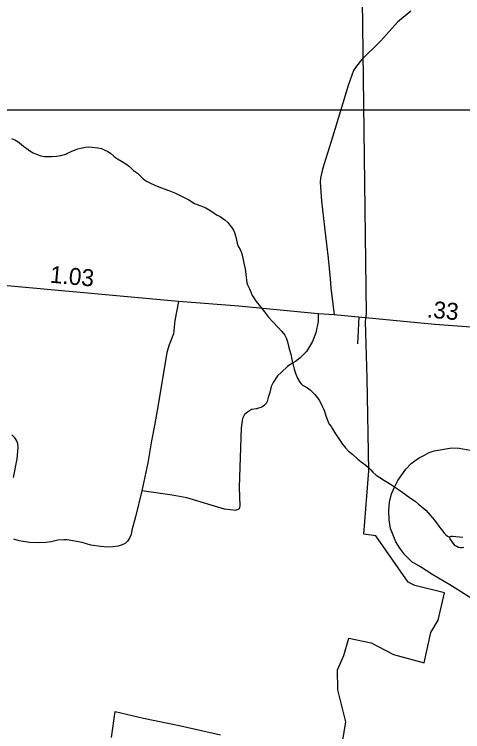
# Model space of a CAD drawing. Extents: x 2220236 to 2384410, y 720751 to 894131.
# Drawn here: x 2357439 to 2360748, y 831965 to 837260 of the extents above; entities that cross this region are included whole.
import ezdxf

# ---------------------------------------------------------------- set-up
doc = ezdxf.new("R2010")
doc.units = 0
doc.layers.add('Default', color=7, linetype='Continuous')

msp = doc.modelspace()

# ---------------------------------------------------------------- linework, layer by layer
at = {"layer": 'Default'}
msp.add_line((2359981.8, 835024), (2359972.1, 834826.9), dxfattribs=at)
for points in [[(2359845, 831797.3), (2359885.5, 832037.8), (2359825.5, 832272.7), (2359823.8, 832421.2), (2359869.8, 832527.1), (2359908.5, 832655.8), (2360072.2, 832621), (2360238, 832534.9), (2360463.8, 832473.3), (2360513.8, 832697.2), (2360565.8, 832786.9), (2360614.5, 832989.8), (2360395, 833043.3), (2360346, 833067.5), (2360108, 833411.1), (2360017.5, 833422.4), (2360054.2, 833890.9), (2360042.8, 834573.3), (2360030.5, 834991.8), (2360038.8, 835049.9), (2360008.2, 837369)], [(2359845, 831797.3), (2359885.5, 832037.8), (2359825.5, 832272.7), (2359823.8, 832421.2), (2359869.8, 832527.1), (2359908.5, 832655.8), (2360072.2, 832621), (2360238, 832534.9), (2360463.8, 832473.3), (2360513.8, 832697.2), (2360565.8, 832786.9), (2360614.5, 832989.8), (2360395, 833043.3), (2360346, 833067.5), (2360108, 833411.1), (2360017.5, 833422.4), (2360054.2, 833890.9), (2360042.8, 834573.3), (2360030.5, 834991.8), (2360038.8, 835049.9), (2360008.2, 837369)], [(2360366, 837284.6), (2360266.3, 837201.9), (2360143.5, 837064.4), (2360000.1, 836923.3), (2359963.6, 836877), (2359941.7, 836845.4), (2359905.2, 836743.2), (2359787.3, 836352.7), (2359714.3, 836116.6), (2359697.3, 836050.9), (2359694.9, 836021.7), (2359707, 835880.6), (2359736.2, 835625.1), (2359755.7, 835459.6), (2359770.4, 835306.8), (2359775.3, 835240.8), (2359799.4, 835041.1)], [(2364999.1, 836744.8), (2364858.1, 836705.3), (2364665.2, 836617), (2363941.9, 836212.7), (2362886.5, 835596.2), (2362347.4, 835295.3), (2362029.8, 835139.9), (2361597.6, 834994.4), (2361396.7, 834947.3), (2361273.2, 834936), (2361040.9, 834932.8), (2360542.2, 834969.2), (2359799.4, 835041.1), (2359680.3, 835048.4), (2359095.4, 835105.6), (2358650.7, 835139.4), (2356308.8, 835355.1), (2356191, 835353.7), (2355753.2, 835178.6), (2355464.7, 835076.4), (2355163.2, 834954.7), (2355002.7, 834896.3), (2354765.2, 834839.5), (2354690.6, 834836.3)], [(2352250.4, 836555.8), (2366536.4, 836555.8), (2366536.4, 826026.4), (2352250.4, 826026.4), (2352250.4, 836555.8)], [(2357418.5, 836342.9), (2357442.5, 836333.3), (2357466.7, 836319.6), (2357488.8, 836301.4), (2357509.2, 836284.2), (2357531.2, 836268.7), (2357553.5, 836252.5), (2357577.7, 836238.8), (2357601.8, 836227.3), (2357633.1, 836215.4), (2357660.2, 836211.6), (2357680.9, 836210.8), (2357712.1, 836210.4), (2357750.1, 836213), (2357783, 836218.3), (2357817.7, 836227.9), (2357830.6, 836234.3)], [(2357830.6, 836234.3), (2357843.8, 836239.8), (2357863.5, 836248.8), (2357895.4, 836263.2), (2357908.4, 836267), (2357929.1, 836272.8), (2357963.7, 836279.2), (2357989.2, 836281.8), (2358013.2, 836280.2), (2358055.4, 836274.7), (2358081.3, 836269.2), (2358101.6, 836260.8), (2358127.8, 836247.1), (2358149.6, 836234.2), (2358172.1, 836213.8), (2358185.1, 836202.9), (2358200.2, 836192.7), (2358228.5, 836175.1), (2358262.8, 836155.2), (2358288.9, 836135.6), (2358319.2, 836108.3), (2358347.7, 836086.4), (2358367.8, 836068.2), (2358390, 836046.2), (2358400.2, 836038.4), (2358414.4, 836029.1), (2358444.6, 836013.3), (2358476.6, 835999.8), (2358516.7, 835982.4), (2358579.1, 835958.7), (2358627.5, 835939.4), (2358677.6, 835916.1), (2358706.8, 835901.6), (2358725.9, 835890.9), (2358768.4, 835864.7), (2358781.8, 835858), (2358814.4, 835845.3), (2358852.8, 835830.4), (2358876.7, 835816.6), (2358902.9, 835800.6), (2358931.3, 835781.1), (2358957.5, 835767.4), (2358976, 835755), (2358991.6, 835743.5), (2359014.1, 835722.1), (2359030.4, 835702.4), (2359042.4, 835688.2), (2359052.5, 835674.5), (2359056.8, 835665.8), (2359063, 835650.3), (2359073.2, 835617.2), (2359083.7, 835570.7), (2359088.9, 835554.5), (2359094, 835543.2), (2359106.3, 835523.4), (2359112.8, 835507.9), (2359118.8, 835491.1), (2359125, 835459.2), (2359133.7, 835423.4), (2359141.9, 835382.1), (2359146.6, 835339.6), (2359151.2, 835299.4), (2359155.1, 835277.6), (2359159.6, 835263.6), (2359173.9, 835234), (2359186.3, 835204), (2359193.9, 835185.6), (2359200.6, 835174.4), (2359223, 835140.9), (2359255.5, 835101.2), (2359285.9, 835063), (2359314.4, 835023.8), (2359346.7, 834990), (2359385.1, 834948.9), (2359413.6, 834918.9), (2359434.1, 834890.8), (2359446.1, 834871), (2359454.5, 834841.8), (2359463, 834809.3), (2359469.4, 834783.3), (2359479.5, 834751.6), (2359488, 834711.9), (2359496.7, 834669.6), (2359505, 834641), (2359517.4, 834603.8), (2359529.8, 834574.1), (2359544.7, 834545.8), (2359554.5, 834532.4), (2359564.7, 834523), (2359574.5, 834516.8), (2359596.6, 834505.3), (2359609.1, 834497.6), (2359625, 834485.1), (2359640.3, 834471.9), (2359657.5, 834453.6), (2359675.5, 834429.7), (2359687.7, 834412.2)], [(2358650.7, 835139.4), (2358623.6, 835000.9), (2358613.9, 834901.2), (2358582.3, 834820.9), (2358565.3, 834762.5), (2358499.6, 834378), (2358472.9, 834224.7), (2358452.2, 834111.5), (2358423, 833948.5), (2358379.3, 833741.7)], [(2359680.3, 835048.4), (2359682.2, 834991.8), (2359665.1, 834909.7), (2359640, 834845.3), (2359595, 834770.8), (2359549.5, 834724.3), (2359513.7, 834697.8), (2359487.9, 834683.6), (2359454.2, 834661.2), (2359408.8, 834616.7), (2359381.2, 834592.4), (2359349.6, 834542), (2359334.1, 834511.8), (2359324.7, 834467.6), (2359313.1, 834431.5), (2359304.6, 834402.3), (2359297.3, 834387.7), (2359283.9, 834374.3), (2359264.4, 834359.7), (2359225.5, 834347.6), (2359189, 834342.7), (2359159.9, 834323.2), (2359138, 834306.2), (2359123.4, 834277), (2359113.7, 834206.4), (2359099.1, 833768.4), (2359103.9, 833629.7), (2359099.1, 833610.3), (2359070.8, 833597.5), (2359052.6, 833598.8), (2358989.6, 833607.8), (2358712.4, 833690.6), (2358603, 833710), (2358379.3, 833741.7)], [(2359687.7, 834412.2), (2359697.9, 834394.5), (2359708.4, 834372), (2359719.5, 834348.8), (2359726.8, 834330.1), (2359737.1, 834297), (2359749.6, 834263.1), (2359757.6, 834244.3), (2359761.9, 834234.7), (2359776.1, 834217.2), (2359786.6, 834200.6), (2359808.8, 834163.7), (2359835.4, 834123.8), (2359860.8, 834087.7), (2359882, 834060.7), (2359906.2, 834036.4), (2359936.5, 834011.4), (2359975.1, 833975.2), (2359999.2, 833955.5), (2360033.6, 833932.3), (2360052.3, 833915.1), (2360069.8, 833897.1), (2360084.3, 833881.2), (2360108.5, 833859.3), (2360136.5, 833839.7), (2360170.8, 833819.8), (2360208.5, 833796.7), (2360245.6, 833773), (2360273.6, 833752.8), (2360306.4, 833729.5), (2360336.2, 833707.7), (2360370.6, 833684.5), (2360396.6, 833666.6), (2360421.2, 833644.6), (2360445.3, 833623.6), (2360475.5, 833599.2), (2360493.7, 833579.6), (2360507.9, 833562.1), (2360524.1, 833543.8), (2360538.5, 833527.9), (2360554.8, 833506.6), (2360572.9, 833481.1), (2360587.2, 833461), (2360600.1, 833443.5), (2360611.5, 833429.2), (2360623.8, 833417.5), (2360636, 833407.2), (2360650.1, 833399.6), (2360651.1, 833399)], [(2357432.8, 833841.2), (2357459, 833979.5), (2357466, 834061.5), (2357463.7, 834089.4), (2357457.4, 834111.3), (2357443.3, 834133.2), (2357421, 834154.9)], [(2360537.3, 834037.4), (2360668.9, 834058.8), (2360721.6, 834056.2), (2360830.4, 834036.5)], [(2360817.5, 832945.1), (2360651.9, 833048.6), (2360527, 833123.5), (2360436, 833180.7), (2360372.2, 833218.1), (2360321.3, 833269), (2360284.7, 833319), (2360255.2, 833365.4), (2360235.6, 833414.5), (2360216, 833465.4), (2360205.7, 833528.7), (2360203, 833596.6), (2360208.4, 833659.9), (2360223.6, 833721.5), (2360245.9, 833773.3), (2360268.2, 833819.7), (2360329.3, 833902.7), (2360368.6, 833944.6), (2360422.1, 833983), (2360466.8, 834005.3), (2360501.6, 834024.9), (2360537.3, 834037.4)], [(2358379.3, 833741.7), (2358331.9, 833550), (2358307.1, 833451.7), (2358301.4, 833419.7), (2358287.9, 833393.5), (2358274.2, 833371.4), (2358256.3, 833353.2), (2358234.6, 833342.9), (2358204.7, 833334.5), (2358166.6, 833330.2), (2358128.7, 833327.6), (2358074.8, 833331), (2358002.5, 833342.2), (2357938.3, 833361.4), (2357828.2, 833380.1), (2357804.2, 833381.8), (2357760.1, 833377.2), (2357710.4, 833364.7), (2357672.4, 833360.2), (2357616.5, 833357.5), (2357550.5, 833360.8), (2357474.3, 833373.9), (2357434.3, 833385.2)], [(2360757, 833322.9), (2360744.9, 833320.7), (2360730.8, 833320.8), (2360716.9, 833324.5), (2360704.8, 833330.6), (2360690.6, 833339.9), (2360668.4, 833370.1), (2360656.2, 833387.7), (2360649.9, 833397.3), (2360651.1, 833399)], [(2360651.1, 833399), (2360653.9, 833404), (2360663.9, 833406.7), (2360673.7, 833408.1), (2360697.8, 833405.8), (2360723.8, 833402.6), (2360749.9, 833400.4)], [(2358155.8, 831920.9), (2358182.5, 832113.1), (2358392.8, 832063.4), (2358667.8, 832007.4), (2358960.8, 831941.7)], [(2358155.8, 831920.9), (2358182.5, 832113.1), (2358392.8, 832063.4), (2358667.8, 832007.4), (2358960.8, 831941.7)]]:
    msp.add_lwpolyline(points, dxfattribs=at)

# ---------------------------------------------------------------- texts
for s, p in [('1.03', (2357697.4, 835279.9)), ('.33', (2360480.6, 835023.1))]:
    msp.add_text(s, height=125, rotation=354.6464, dxfattribs=at).set_placement(p)

doc.saveas('drawing.dxf')
